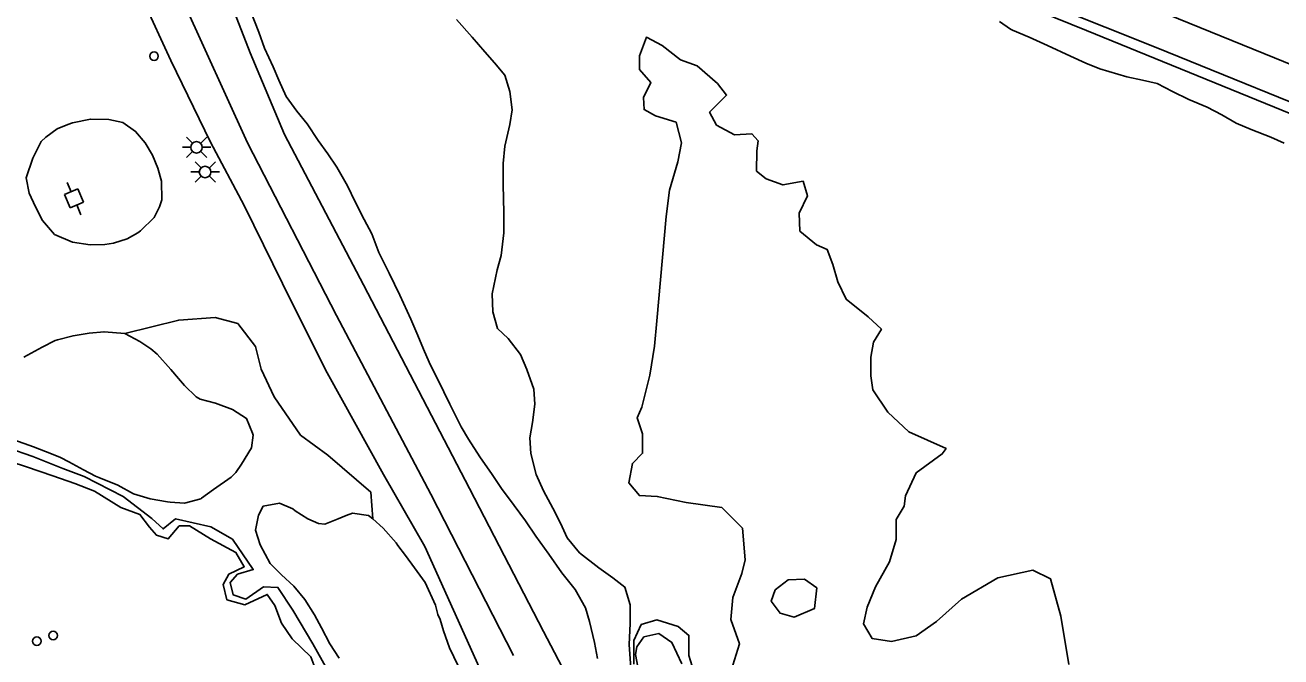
# Model space of a CAD drawing. Extents: x 2160437 to 2172832, y 205694 to 212444.
# Drawn here: x 2161037.4 to 2161475.6, y 210990.4 to 211211 of the extents above; entities that cross this region are included whole.
import ezdxf

# ---------------------------------------------------------------- set-up
doc = ezdxf.new("R2010")
doc.units = 0
for name, color, linetype in [('Default', 7, 'Continuous'), ('RD_EX_Driveway', 7, 'Continuous'), ('RD_EX_H2O', 7, 'Continuous'), ('RD_EX_H2O_Pond', 7, 'Continuous'), ('RD_EX_LaneStripe', 7, 'Continuous'), ('RD_EX_Road', 7, 'Continuous'), ('RD_EX_Road_Post', 7, 'Continuous'), ('RD_EX_UT', 7, 'Continuous'), ('RD_EX_VEG_ShrubLine', 7, 'Continuous'), ('RD_EX_VEG_TreeLine', 7, 'Continuous')]:
    doc.layers.add(name, color=color, linetype=linetype)

# ---------------------------------------------------------------- blocks, each defined once
blk = doc.blocks.new('POST')
at = {"layer": 'Default'}
for start, end in [(90, 270), (270, 90)]:
    blk.add_arc((0, 0), 0.0417, start, end, dxfattribs=at)
blk = doc.blocks.new('PP')
at = {"layer": 'RD_EX_UT'}
for p, q in [((2.49, 2.51), (-2.51, 2.51)), ((-2.51, 2.51), (-2.51, -2.49)), ((2.49, -2.49), (2.49, 2.51)), ((-5.94, -0.05), (-2.47, -0.05)), ((-2.51, -2.49), (2.49, -2.49)), ((2.42, -0.05), (6.06, -0.05))]:
    blk.add_line(p, q, dxfattribs=at)

msp = doc.modelspace()

# ---------------------------------------------------------------- linework, layer by layer
at = {"layer": 'RD_EX_Driveway'}
for points in [[(2161055.24, 211356.18), (2161055.51, 211352.11), (2161058.21, 211345.22), (2161057.98, 211310.32), (2161058.2, 211295.34), (2161059.12, 211279), (2161064.35, 211257.38), (2161069.68, 211240.32), (2161078.61, 211219.51), (2161088.27, 211198.63), (2161102.02, 211170.05), (2161113.86, 211147.99), (2161130.51, 211113.93), (2161142.81, 211089.63), (2161162.43, 211054.05), (2161176.85, 211028.93), (2161196.83, 210984.5)], [(2161218.31, 210999.33), (2161192.48, 211049.19), (2161155.44, 211120.27), (2161127.94, 211172.82), (2161115.92, 211201.34), (2161100.94, 211240.05), (2161090.77, 211267.59), (2161084.35, 211300.14), (2161083.18, 211311.68), (2161084.87, 211317.08), (2161088.18, 211321.14), (2161093.34, 211324.33), (2161100.37, 211326.3), (2161105.52, 211328.21), (2161110.16, 211329.77), (2161115.64, 211331.4)], [(2161218.31, 210999.33), (2161236.44, 210964.63), (2161253.03, 210934.01), (2161270.92, 210906.01), (2161287.83, 210884.31), (2161301.65, 210868.71), (2161313.66, 210857.75), (2161337.45, 210840.85), (2161360.55, 210821.88), (2161374.92, 210814.19), (2161412.79, 210789.94)]]:
    msp.add_lwpolyline(points, dxfattribs=at)
at = {"layer": 'RD_EX_H2O'}
msp.add_lwpolyline([(2161140.9, 210980.17), (2161137.11, 210990.46), (2161130.59, 210996.77), (2161126.86, 211002.23), (2161124.47, 211008.34), (2161121.85, 211012.26), (2161114.1, 211008.58), (2161107.8, 211010.4), (2161106.53, 211015.66), (2161108.49, 211019.35), (2161113.87, 211021.89), (2161110.92, 211026.88), (2161102.09, 211031.68), (2161094.76, 211036.22), (2161091.17, 211036.22), (2161087.34, 211031.59), (2161083.18, 211032.89), (2161080.76, 211035.73), (2161077.43, 211040.13), (2161070.72, 211042.59), (2161061.55, 211048.3), (2161054.75, 211050.92), (2161047.06, 211053.65), (2161037.88, 211056.77), (2161026.98, 211060.31)], dxfattribs=at)
at = {"layer": 'RD_EX_H2O_Pond'}
msp.add_lwpolyline([(2161251.2, 210986.97), (2161250.36, 210991.24), (2161250.82, 210993.92), (2161253.35, 210997.43), (2161258.5, 210998.56), (2161263.09, 210995.48), (2161266.51, 210988.03)], dxfattribs=at)
at = {"layer": 'RD_EX_LaneStripe'}
for points in [[(2161207.84, 210990.9), (2161179, 211047.19), (2161145.99, 211109.65), (2161115.02, 211169.84), (2161092.54, 211219.19), (2161078, 211265.01), (2161072.36, 211291.63), (2161070.64, 211313.86), (2161074.13, 211329.62), (2161082.17, 211340.97), (2161083.98, 211344.15), (2161088.83, 211355.74)], [(2161313.27, 211264.6), (2161385.2, 211235.52), (2161491.4, 211192.23), (2161562.53, 211163.18), (2161643.81, 211130.11), (2161704.11, 211105.65), (2161774.78, 211076.93), (2161845.67, 211048.01), (2161916.31, 211019.03), (2161951.75, 211004.45)]]:
    msp.add_lwpolyline(points, dxfattribs=at)
at = {"layer": 'RD_EX_Road'}
for points in [[(2161953.3, 210990.44), (2161909.65, 211008.38), (2161840.83, 211036.75), (2161780.43, 211061.07), (2161717.96, 211086.78), (2161648.87, 211114.95), (2161583.35, 211141.58), (2161501.98, 211174.78), (2161432.04, 211203.11), (2161360.37, 211231.83), (2161308.93, 211252.7)], [(2161308.73, 211249.2), (2161407.76, 211209.05), (2161491.12, 211175.14), (2161545.49, 211152.73), (2161595.53, 211132.21), (2161661.56, 211106.06), (2161701.46, 211089.66), (2161748.26, 211070.37), (2161794.19, 211051.73), (2161848.29, 211029.77), (2161885.28, 211014.51), (2161928.81, 210996.63), (2161952.19, 210986.85)]]:
    msp.add_lwpolyline(points, dxfattribs=at)
at = {"layer": 'RD_EX_UT'}
for p, q in [((2161093.7, 211171.83), (2161095.8, 211169.74)), ((2161098.61, 211169.67), (2161100.78, 211171.83)), ((2161095.17, 211168.3), (2161092.24, 211168.3)), ((2161093.7, 211164.76), (2161095.78, 211166.84)), ((2161098.63, 211166.91), (2161100.78, 211164.76)), ((2161102.24, 211168.3), (2161099.17, 211168.3)), ((2161096.7, 211163.23), (2161098.8, 211161.14)), ((2161101.61, 211161.07), (2161103.78, 211163.23)), ((2161098.17, 211159.7), (2161095.24, 211159.7)), ((2161096.7, 211156.16), (2161098.78, 211158.24)), ((2161101.63, 211158.31), (2161103.78, 211156.16)), ((2161105.24, 211159.7), (2161102.17, 211159.7))]:
    msp.add_line(p, q, dxfattribs=at)
for centre in [(2161097.17, 211168.28), (2161100.17, 211159.68)]:
    msp.add_circle(centre, 2, dxfattribs=at)
at = {"layer": 'RD_EX_VEG_ShrubLine'}
for points in [[(2161377.44, 211212.21), (2161381.24, 211209.49), (2161381.99, 211209.21), (2161387.83, 211206.7), (2161394.12, 211203.79), (2161402.16, 211200.16), (2161407.56, 211197.66), (2161412.44, 211195.65), (2161421.88, 211192.9), (2161427.38, 211191.73), (2161432.4, 211190.59), (2161437.84, 211187.76), (2161443.51, 211185.01), (2161449.95, 211182.29), (2161454.97, 211179.65), (2161460.01, 211176.75), (2161465.25, 211174.57), (2161472.12, 211171.84), (2161476.71, 211169.77)], [(2161401.64, 210987.79), (2161398.87, 211004.62), (2161395.23, 211017.7), (2161389.11, 211020.71), (2161376.89, 211018), (2161364.12, 211010.58), (2161355.45, 211002.8), (2161348.37, 210997.83), (2161339.69, 210995.85), (2161332.93, 210996.89), (2161330.01, 211001.98), (2161331.19, 211007.79), (2161334.19, 211014.85), (2161339.08, 211023.58), (2161341.3, 211031.43), (2161341.36, 211038.38), (2161344.2, 211043), (2161344.57, 211046.61), (2161348.3, 211054.73), (2161357.42, 211061.29), (2161358.76, 211063.13), (2161345.76, 211069), (2161338.47, 211075.81), (2161333.19, 211083.6), (2161332.46, 211088.52), (2161332.46, 211095.05), (2161333.48, 211100.25), (2161336.22, 211104.79), (2161331.57, 211109.09), (2161323.92, 211115.24), (2161321.04, 211121.38), (2161319.21, 211127.36), (2161317.26, 211132.64), (2161313.5, 211134.21), (2161307.78, 211139.06), (2161307.45, 211145.3), (2161310.37, 211151.33), (2161308.86, 211156.48), (2161301.86, 211155.17), (2161295.98, 211157.32), (2161292.6, 211159.98), (2161292.73, 211167.09), (2161293.25, 211170.55), (2161291.01, 211173.02), (2161284.91, 211172.71), (2161278.66, 211176.06), (2161276.27, 211180.62), (2161282.18, 211186.52), (2161279.03, 211190.55), (2161271.92, 211196.72), (2161266.05, 211198.86), (2161259.67, 211203.83), (2161254.2, 211206.72), (2161251.76, 211200.29), (2161251.76, 211195.43), (2161255.71, 211190.98), (2161253.15, 211185.71), (2161253.36, 211181.47), (2161257.41, 211179.29), (2161264.55, 211177.03), (2161266.46, 211169.86), (2161265.15, 211163.27), (2161262.25, 211153.29), (2161261.09, 211144.2), (2161257.82, 211107.69), (2161257.05, 211098.94), (2161255.39, 211088.75), (2161252.65, 211077.59), (2161251, 211073.82), (2161252.87, 211068.23), (2161252.84, 211061.52), (2161249.32, 211057.96), (2161248.02, 211051.13), (2161251.76, 211046.72), (2161258, 211046.44), (2161268.12, 211044.35), (2161280.56, 211042.54), (2161287.78, 211035.33), (2161288.69, 211024.28), (2161287.49, 211019.54), (2161284.34, 211011.16), (2161283.67, 211003.42), (2161286.64, 210994.98), (2161283.21, 210983.77)], [(2161072.12, 211103.26), (2161090.98, 211107.99), (2161103.66, 211108.85), (2161111.55, 211106.84), (2161117.74, 211098.77), (2161119.72, 211090.86), (2161124.32, 211081.19), (2161133.52, 211067.88), (2161143.02, 211060.85), (2161157.97, 211047.94), (2161158.71, 211038.57)], [(2161142.65, 210986.28), (2161137.73, 210994.99), (2161130.85, 211006.79), (2161125.62, 211014.67), (2161120.51, 211014.88), (2161114.35, 211010.6), (2161110.02, 211012.04), (2161108.91, 211016.37), (2161111.53, 211019.35), (2161116.97, 211020.88), (2161109.69, 211031.55), (2161102.2, 211035.87), (2161089.8, 211038.63), (2161085.52, 211035.07), (2161081.62, 211038.74), (2161071.6, 211046.43), (2161057.94, 211053.37), (2161050.56, 211056.13), (2161040.1, 211060.4), (2161031.32, 211063.39)], [(2161270.7, 210985.28), (2161269.04, 210990.93), (2161269.05, 210997.9), (2161265.33, 211001.08), (2161257.86, 211003.32), (2161252.37, 211001.72), (2161249.84, 210996.14), (2161249.78, 210987.94)]]:
    msp.add_lwpolyline(points, dxfattribs=at)
msp.add_lwpolyline([(2161303.66, 211017.35), (2161309.32, 211017.5), (2161313.69, 211014.52), (2161312.83, 211007.31), (2161305.8, 211004.26), (2161300.82, 211005.63), (2161297.76, 211009.84), (2161299.11, 211013.81)], close=True, dxfattribs=at)
at = {"layer": 'RD_EX_VEG_TreeLine'}
for points in [[(2161237.08, 210989.87), (2161236.09, 210995.47), (2161234.37, 211002.78), (2161232.9, 211007.59), (2161229.36, 211013.96), (2161224.67, 211019.72), (2161220.11, 211026.31), (2161215.66, 211032.59), (2161212.01, 211037.88), (2161208.06, 211043.31), (2161203.57, 211049.24), (2161200.35, 211054.08), (2161196.11, 211060.27), (2161192.12, 211066.47), (2161189.54, 211070.77), (2161185.54, 211078.61), (2161181.41, 211087.27), (2161178.9, 211092.29), (2161176.77, 211097.03), (2161174.1, 211103.38), (2161171.96, 211108.37), (2161168.19, 211116.73), (2161164.46, 211124.32), (2161160.84, 211131.61), (2161158.38, 211138.13), (2161155.72, 211143.1), (2161152.61, 211149.28), (2161149.87, 211154.91), (2161146.13, 211161.38), (2161142.97, 211166.07), (2161139.66, 211170.71), (2161135.84, 211176.45), (2161132.23, 211180.97), (2161128.49, 211186.05), (2161125.91, 211191.74), (2161123.88, 211196.43), (2161120.91, 211202.93), (2161118.89, 211208.49), (2161116.1, 211215.65)], [(2161187.97, 211212.86), (2161193.39, 211206.77), (2161197.85, 211201.61), (2161201.13, 211197.74), (2161204.84, 211193.43), (2161206.55, 211187.76), (2161207.31, 211181.38), (2161206.49, 211176.22), (2161204.84, 211168.67), (2161204.16, 211162.7), (2161204.24, 211155.37), (2161204.38, 211145.38), (2161204.4, 211138.46), (2161203.48, 211130.58), (2161202.09, 211125.55), (2161200.42, 211117.13), (2161200.62, 211110.89), (2161202.23, 211105), (2161205.96, 211101.56), (2161210.23, 211095.99), (2161212.49, 211090.7), (2161214.96, 211083.93), (2161215.22, 211078.66), (2161214.45, 211072.22), (2161213.53, 211066.85), (2161213.85, 211061.43), (2161215.68, 211054.07), (2161218.26, 211048.38), (2161221.58, 211042.36), (2161224.24, 211037.14), (2161226.55, 211031.95), (2161230.86, 211026.73), (2161237.57, 211021.57), (2161242.48, 211017.97), (2161246.71, 211014.8), (2161248.54, 211008.57), (2161248.49, 211002.06), (2161248.22, 210994.77), (2161248.75, 210986.49)], [(2161036.97, 211095.09), (2161043.28, 211098.54), (2161047.8, 211100.84), (2161048.71, 211101.07), (2161054.13, 211102.55), (2161059.76, 211103.48), (2161064.94, 211103.91), (2161064.94, 211103.91), (2161072.12, 211103.26), (2161077.42, 211100.52), (2161081.2, 211098), (2161083.49, 211096.15), (2161088.18, 211090.78), (2161090.88, 211087.65), (2161093, 211085.18), (2161097.1, 211081.18), (2161098.45, 211080.34), (2161103.84, 211078.94), (2161109.73, 211076.73), (2161109.73, 211076.73), (2161114.65, 211073.64), (2161116.73, 211068.53), (2161116.9, 211067.87), (2161116.36, 211063.36), (2161112.87, 211057.71), (2161110.86, 211054.79), (2161109.25, 211053.15), (2161103.06, 211048.83), (2161098.91, 211045.79), (2161098.68, 211045.54), (2161093.04, 211044.1), (2161088, 211044.47), (2161087.08, 211044.6), (2161080.97, 211045.57), (2161075.19, 211047.38), (2161075.19, 211047.38), (2161069.76, 211050.36), (2161063.07, 211053.1), (2161061.99, 211053.53), (2161057.73, 211055.75), (2161052.66, 211058.51), (2161049.68, 211059.98), (2161046.58, 211061.32), (2161040.32, 211063.75), (2161033.4, 211066.24)], [(2161146.93, 210989.93), (2161143.67, 210995), (2161140.76, 211000.6), (2161138.34, 211005.11), (2161138.34, 211005.11), (2161134.99, 211010.51), (2161131.16, 211015.08), (2161126.85, 211019.12), (2161122.87, 211023), (2161119.39, 211029.51), (2161117.77, 211034.64), (2161118.8, 211039.85), (2161120.41, 211043), (2161126.2, 211044.03), (2161130.81, 211042.06), (2161131.63, 211041.45), (2161136.06, 211038.58), (2161139.79, 211036.95), (2161141.96, 211036.77), (2161146.59, 211038.67), (2161149.47, 211039.8), (2161151.64, 211040.61), (2161157.15, 211039.74), (2161158.71, 211038.57), (2161162.3, 211035.38), (2161166.82, 211030.27), (2161167.47, 211029.28), (2161170.13, 211025.81), (2161173.29, 211021.54), (2161177.03, 211016.38), (2161180.62, 211008.44), (2161181.38, 211005.26), (2161182.23, 211003.42), (2161183.4, 210999.48), (2161185.46, 210993.56), (2161188.49, 210987.33)]]:
    msp.add_lwpolyline(points, dxfattribs=at)
msp.add_lwpolyline([(2161040.01, 211164.54), (2161043.02, 211170.3), (2161044.6, 211171.85), (2161048.59, 211174.79), (2161052.26, 211176.25), (2161053.85, 211176.81), (2161060.15, 211178.18), (2161066.53, 211177.96), (2161066.53, 211177.96), (2161071.46, 211176.94), (2161075.94, 211173.81), (2161075.94, 211173.81), (2161079.28, 211169.92), (2161081.88, 211165.56), (2161083.73, 211161.08), (2161084.92, 211156.54), (2161085.03, 211150), (2161084.32, 211147.55), (2161082.39, 211143.79), (2161077.66, 211139.1), (2161076.74, 211138.47), (2161073.02, 211136.39), (2161068.19, 211134.81), (2161065.21, 211134.37), (2161060.13, 211134.29), (2161053.96, 211135.24), (2161047.63, 211137.87), (2161047.63, 211137.87), (2161043.45, 211142.72), (2161041, 211147.53), (2161041, 211147.53), (2161038.79, 211152.24), (2161037.68, 211157.6), (2161037.68, 211157.6)], close=True, dxfattribs=at)
msp.add_lwpolyline([(2161040.01, 211164.54), (2161043.02, 211170.3), (2161044.6, 211171.85), (2161048.59, 211174.79), (2161052.26, 211176.25), (2161053.85, 211176.81), (2161060.15, 211178.18), (2161066.53, 211177.96), (2161066.53, 211177.96), (2161071.46, 211176.94), (2161075.94, 211173.81), (2161075.94, 211173.81), (2161079.28, 211169.92), (2161081.88, 211165.56), (2161083.73, 211161.08), (2161084.92, 211156.54), (2161085.03, 211150), (2161084.32, 211147.55), (2161082.39, 211143.79), (2161077.66, 211139.1), (2161076.74, 211138.47), (2161073.02, 211136.39), (2161068.19, 211134.81), (2161065.21, 211134.37), (2161060.13, 211134.29), (2161053.96, 211135.24), (2161047.63, 211137.87), (2161047.63, 211137.87), (2161043.45, 211142.72), (2161041, 211147.53), (2161041, 211147.53), (2161038.79, 211152.24), (2161037.68, 211157.6), (2161037.68, 211157.6)], close=True, dxfattribs=at)

# ---------------------------------------------------------------- block references
at = {"layer": 'RD_EX_Road_Post', "xscale": 36, "yscale": 36}
for p in [(2161082.36, 211200.1), (2161041.5, 210995.95), (2161047.12, 210997.86)]:
    msp.add_blockref('POST', p, dxfattribs=at)
at = {"layer": 'RD_EX_UT', "xscale": 1.0199999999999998, "yscale": 1.0199999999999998, "rotation": -66.73570000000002}
msp.add_blockref('PP', (2161054.44, 211150.47), dxfattribs=at)

doc.saveas('drawing.dxf')
